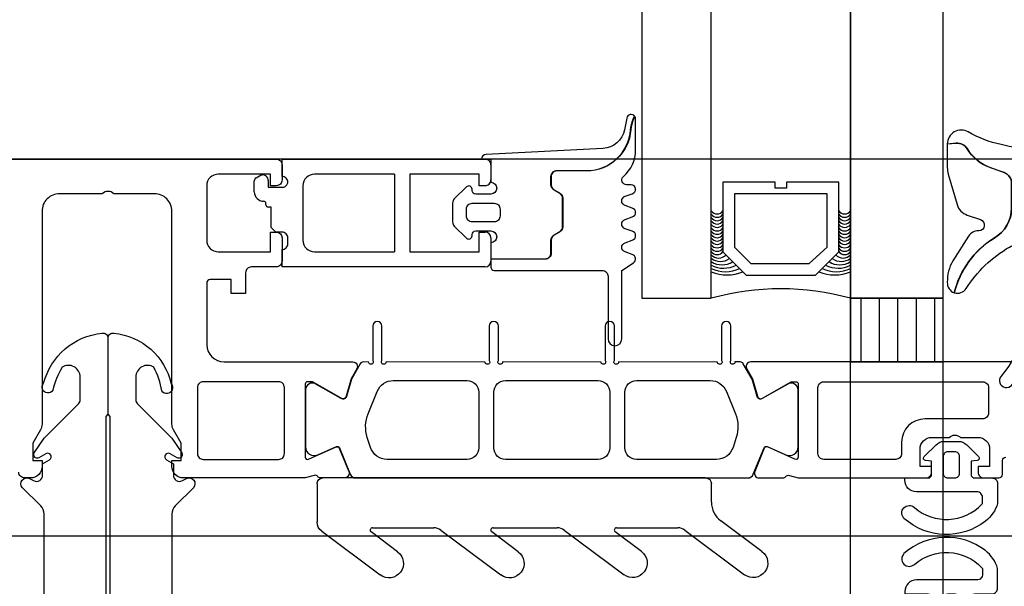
# Model space of a CAD drawing. Header units: millimetres. Extents: x 373037 to 682063, y 76092 to 274210.
# Tile 431 of 552: x 681510 to 681595, y 261203 to 261252. Entities that reach past the tile are written whole.
import ezdxf

# ---------------------------------------------------------------- set-up
doc = ezdxf.new("R2010")
doc.units = ezdxf.units.MM
doc.header["$LTSCALE"] = 100
doc.layers.get('0').update_dxf_attribs({"linetype": 'CONTINUOUS'})
doc.layers.add('PUDORYS', color=253, linetype='CONTINUOUS')
pattern_1 = [(270, (722801.9952, 250907.7333), (1.5875, -8e-16), [])]

# ---------------------------------------------------------------- blocks, each defined once
blk = doc.blocks.new('nesystémový nástavec 18')
for p, q in [((-18, 6.8), (-18, 8.8)), ((-17.5, 9.3), (-15.357, 9.3)), ((-15.356, 9.3), (0, 9.3)), ((0, 9.3), (0, 7.8)), ((-11, 8), (-17, 8)), ((-17, 8), (-17, 6.3)), ((-11, 1.3), (-11, 8)), ((-2.8, 8), (-9.7, 8)), ((-9.7, 1.3), (-9.7, 8)), ((-1.8, 2.3), (-1.8, 7)), ((-0.5, 7.3), (-0.5, 6.8)), ((-17, 6.3), (-17.5, 6.3)), ((0, 6.3), (0.547, 6.3)), ((0.547, 6.3), (0.947, 5.9)), ((0.947, 5.9), (0.947, 4.8)), ((0.947, 4.8), (0.947, 4.137)), ((0.947, 4.137), (1.197, 4.137)), ((1.397, 3.937), (1.397, 3.837)), ((1.597, 3.637), (1.596, 3.637)), ((2.396, 2.837), (2.396, 1.887)), ((-18, 0.5), (-18, 1.8)), ((-17.5, 2.3), (-17, 2.3)), ((-17, 2.3), (-17, 1.3)), ((-0.405, 2.231), (-0.5, 2.043)), ((-0.5, 2.043), (-0.5, 2)), ((1.196, 2.437), (0, 2.437)), ((1.196, 1.853), (1.196, 2.437)), ((-17, 1.3), (-11, 1.3)), ((-9.7, 1.3), (-2.8, 1.3)), ((0, 1.5), (0, 0)), ((1.798, 1.369), (1.696, 1.353)), ((2.246, 1.627), (1.798, 1.369)), ((-1.8, 0), (-17.5, 0)), ((0, 0), (-1.8, 0))]:
    blk.add_line(p, q)
for centre, radius, start, end in [((-17.5, 8.8), 0.5, 90, 180), ((-15.357, 9.8), 0.5, 270, 270.08399), ((-2.8, 7), 1, 0, 90), ((0, 7.3), 0.5, 89.99553, 180.00709), ((-17.5, 6.8), 0.5, 180.0012, 269.9988), ((0, 6.8), 0.5, 179.9949, 270.00597), ((0.747, 4.8), 0.2, 359.96561, 0.03439), ((1.197, 3.937), 0.2, 359.97072, 90.02491), ((1.597, 3.837), 0.2, 179.97371, 270.03503), ((1.596, 2.837), 0.8, 0.00648, 89.99188), ((-17.5, 1.8), 0.5, 89.99896, 180.00017), ((-2.8, 2.3), 1, 270, 0), ((0, 2), 0.5, 179.97164, 270.03273), ((0, 1.937), 0.5, 89.99745, 144.0007), ((1.696, 1.853), 0.5, 179.99915, 269.99998), ((2.096, 1.887), 0.3, 299.98153, 0.0183), ((-17.5, 0.5), 0.5, 180, 270.00001)]:
    blk.add_arc(centre, radius, start, end)
blk = doc.blocks.new('284336')
for points in [[(-0.7, -9.6), (-10, -9.6, 0.414511), (-10.51, -10.11), (-10.51, -15.51, -1), (-11.69, -15.51), (-11.69, -9.605), (-12.695, -8.948, -0.668884), (-12.6, -8.233), (-11.993, -8.006, 0.766384), (-11.993, -7.214), (-12.6, -6.987, -0.76831), (-12.6, -6.233), (-11.993, -6.006, 0.766384), (-11.993, -5.214), (-12.6, -4.987, -0.76831), (-12.6, -4.233), (-11.993, -4.006, 0.766384), (-11.993, -3.214), (-12.6, -2.987, -0.877523), (-12.5, -2.22), (-12.1, -2.22, 0.698129), (-11.835, -1.497, -0.220231), (-12.89, 0.782), (-12.89, 3.454, -0.157143), (-12.817, 3.682), (-12.688, 3.424, -0.067482), (-12.476, 2.53, 0.393136), (-8.659, -1.02), (-6.1, -1.02, -0.414214), (-5.61, -1.51), (-5.61, -2.221, -0.267949), (-5.855, -2.646), (-6.355, -2.934, 0.267949), (-6.61, -3.376), (-6.61, -5.844, 0.267949), (-6.355, -6.286), (-5.855, -6.574, -0.267949), (-5.61, -6.999), (-5.61, -8.11, 0.414215), (-5.1, -8.62), (-0.41, -8.62), (-0.41, -9.31, -0.414212), (-0.7, -9.6)], [(-0.41, 0), (-0.41, -2, 0.990243), (-0.4, -3.02), (0.9, -3.02, 0.414214), (1.21, -2.71), (1.21, -2.61, -0.668123), (1.705, -2.405), (2.746, -3.445, -0.199004), (2.89, -3.792), (2.89, -5.428, -0.199038), (2.746, -5.775), (1.705, -6.815, -0.668191), (1.21, -6.61), (1.21, -6.51, 0.414214), (0.9, -6.2), (-0.4, -6.2, 0.990269), (-0.41, -7.22), (-0.41, -8.6), (-5.1, -8.6, -0.414215), (-5.59, -8.11), (-5.59, -6.999, 0.267949), (-5.845, -6.557), (-6.345, -6.268, -0.267949), (-6.59, -5.844), (-6.59, -3.376, -0.267949), (-6.345, -2.952), (-5.845, -2.663, 0.267949), (-5.59, -2.221), (-5.59, -1.51, 0.414214), (-6.1, -1), (-8.659, -1, -0.393156), (-12.456, 2.532, 0.067572), (-12.669, 3.432), (-12.803, 3.7, -0.637545), (-12.117, 3.529), (-11.923, 2.531, 0.344315), (-10.055, 0.907), (0, 0.38, -0.406913), (0.39, 0), (-0.41, 0)], [(1.7, -4.31, 0.414235), (1.2, -3.81), (-0.7, -3.81, 0.414214), (-1.2, -4.31), (-1.2, -4.91, 0.414214), (-0.7, -5.41), (1.2, -5.41, 0.414235), (1.7, -4.91), (1.7, -4.31)]]:
    blk.add_lwpolyline(points, format="xyb", close=True)
blk = doc.blocks.new('284325')
for points in [[(0.836, -5.231, -0.560316), (0.937, -4.729), (1.943, -4.363, 0.3153), (2.14, -4.081), (2.14, -1.886, 0.451558), (1.802, -1.588), (0.905, -1.702, -0.399586), (0.568, -1.462), (0.297, -0.069, -0.415977), (0.528, 0.288, 0.024107), (6.149, 1.242, 0.076636), (8.992, 2.341, -0.577615), (10.79, 1.299), (10.015, 1.369, 0.283171), (9.078, 0.899, -0.168429), (7.068, -0.736), (5.898, -1.161, 0.315302), (5.24, -2.101), (5.24, -4.21, 0.269719), (6.757, -6.818, -0.194797), (10.185, -11.528, -0.342663), (9.166, -11.166, 0.119207), (5.433, -7.586, 0.578571), (3.63, -8.623), (3.629, -11.77, 0.176415), (6.159, -18.716, -1), (5.24, -19.487, -0.176415), (2.43, -11.771), (2.43, -8.891, 0.208286), (0.836, -5.231)], [(8.954, -6.65), (10.325, -8.78, -0.134555), (10.789, -10.631, -0.339795), (10.194, -11.525, 0.194788), (6.762, -6.809, -0.269736), (5.25, -4.21), (5.25, -2.101, -0.315302), (5.901, -1.171), (7.071, -0.745, 0.168429), (9.086, 0.894, -0.283167), (10.014, 1.359), (10.79, 1.289), (10.791, -0.743, -0.070852), (10.712, -1.302), (9.95, -3.927, -0.241839), (9.08, -4.826), (7.933, -5.215, 0.836024), (8.08, -6.191), (8.112, -6.191, -0.255349), (8.954, -6.65)]]:
    blk.add_lwpolyline(points, format="xyb", close=True)
blk = doc.blocks.new('244748_a')
blk.add_lwpolyline([(8.317, -1.695, 0.082248), (6.343, -0.896, -1.09695), (6.943, -0.101, -0.315353), (11.26, -5.152, -0.480529), (10.87, -5.64), (4.269, -5.64), (4.079, -5.45), (-16.527, -5.45), (-16.717, -5.64), (-20.426, -5.64, 0.574019), (-21.926, -4.784), (-22.99, -5.403, 0.524827), (-22.99, -5.897), (-21.926, -6.516, 0.574021), (-20.426, -5.66), (-16.717, -5.66), (-16.527, -5.85), (4.079, -5.85), (4.269, -5.66), (10.87, -5.66, -0.480529), (11.26, -6.148, -0.326229), (6.881, -11.091, -1.09695), (6.281, -10.297, 0.081457), (8.317, -9.605, 0.599203), (7.485, -8.05), (5.524, -8.05, 0.198965), (5.171, -8.197), (2.217, -11.15), (0.929, -12.01, -0.738038), (0.509, -11.62), (0.866, -11, 1), (0.346, -10.7), (0, -11.3), (-0.979, -11.3, 0.619205), (-1.45, -12.061), (-1.275, -12.426, -0.808139), (-2.038, -13.038), (-3.632, -11.444, 0.198906), (-4.339, -11.151), (-14.987, -11.15, -0.198936), (-16.755, -10.418), (-18.976, -8.197, 0.198942), (-19.33, -8.05), (-20.666, -8.05, 0.500217), (-21.094, -8.731, 0.122037), (-18.497, -10.274, -1.093735), (-19.1, -11.066, -0.240768), (-23.705, -6.07, -0.106226), (-23.705, -5.23, -0.256232), (-19.005, -0.132, -1.093735), (-18.402, -0.924, 0.116856), (-21.094, -2.569, 0.500217), (-20.666, -3.25), (-19.33, -3.25, 0.198942), (-18.976, -3.104), (-16.755, -0.882, -0.198936), (-14.987, -0.149), (-4.339, -0.149, 0.198907), (-3.632, 0.144), (-2.038, 1.738, -0.808139), (-1.275, 1.126), (-1.45, 0.761, 0.619205), (-0.979, 0), (0, 0), (0.346, -0.6, 1), (0.866, -0.3), (0.509, 0.32, -0.738038), (0.929, 0.71), (2.217, -0.15), (5.171, -3.104, 0.198965), (5.524, -3.25), (7.485, -3.25, 0.599203)], format="xyb", close=True)
blk = doc.blocks.new('288126')
for points in [[(-16.5, 0), (16.5, 0)], [(-17, -2.085), (-17, -0.5)], [(17, -0.5), (17, -3.798)], [(-21.362, -6.34), (-17.805, -3.688)], [(-14.709, -4.498), (-19.868, -8.344)], [(-8.828, -4.3), (-14.111, -4.3)], [(-10.962, -6.34), (-8.709, -4.66)], [(-4.309, -4.498), (-9.468, -8.344)], [(1.814, -4.3), (-3.711, -4.3)], [(-0.35, -6.363), (1.934, -4.66)], [(6.334, -4.498), (1.144, -8.368)], [(12.214, -4.3), (6.932, -4.3)], [(10.05, -6.363), (12.334, -4.66)], [(16.598, -4.6), (11.544, -8.368)]]:
    blk.add_lwpolyline(points)
for centre, radius, start, end in [((16.5, -0.5), 0.5, 0, 90), ((-16.5, -0.5), 0.5, 90, 180), ((16, -3.798), 1, 306.70591, 0), ((-20.615, -7.342), 1.25, 126.70591, 306.70591), ((-10.215, -7.342), 1.25, 126.70591, 306.70591), ((0.397, -7.366), 1.25, 126.70591, 306.70591), ((10.797, -7.366), 1.25, 126.70591, 306.70591)]:
    blk.add_arc(centre, radius, start, end)
at = {"extrusion": (0, 0, -1)}
for centre, radius, start, end in [((19, -2.085), 2, 180, 233.29409), ((14.111, -5.3), 1, 53.29409, 90), ((8.828, -4.5), 0.2, 90, 233.29409), ((3.711, -5.3), 1, 53.29409, 90), ((-1.814, -4.5), 0.2, 90, 233.29409), ((-6.932, -5.3), 1, 53.29409, 90), ((-12.214, -4.5), 0.2, 90, 233.29409)]:
    blk.add_arc(centre, radius, start, end, dxfattribs=at)
blk = doc.blocks.new('246426')
for points in [[(-1.84, 0.643), (-2.861, -0.378, 0.198926), (-3.154, -1.085), (-3.154, -2.312, 0.198926), (-2.861, -3.019), (-1.84, -4.04, 0.637051), (-1.5, -3.916), (-1.454, -3.398), (-0.301, -3.398, -0.41484), (-0.001, -3.699), (-0.004, -5.19, 0.414232), (0.496, -5.69), (2.145, -5.69, 0.071862), (2.201, -5.682, 0.157876), (3.727, -4.638, 0.360336), (3.48, 2.389, 0.964062), (2.537, 1.485, -0.403385), (2.251, -4.337, -0.190964), (2.114, -4.391), (1.696, -4.391, -0.414214), (1.196, -3.891), (1.196, 1.31, 0.414201), (0.196, 2.31), (-0.004, 2.31), (-0.004, 0.302, -0.414214), (-0.304, 0.002), (-1.454, 0.002), (-1.5, 0.519, 0.637051), (-1.84, 0.643)], [(-2.254, -1.398, -0.414214), (-1.854, -0.998), (-0.404, -0.998, -0.414214), (-0.004, -1.398), (-0.004, -1.998, -0.414214), (-0.404, -2.398), (-1.854, -2.398, -0.414214), (-2.254, -1.998), (-2.254, -1.398)]]:
    blk.add_lwpolyline(points, format="xyb", close=True)

msp = doc.modelspace()

# ---------------------------------------------------------------- hatches: boundary and pattern name
at = {"layer": 'PUDORYS', "true_color": 0x939598}
h = msp.add_hatch(dxfattribs=at)
h.set_pattern_fill('ANSI31', color=252, scale=0.5, angle=585)
h.set_pattern_definition(pattern_1)
h.paths.add_polyline_path([(681581.638, 261222.154), (681581.638, 261227.655), (681589.638, 261227.655), (681589.638, 261222.154)])
h = msp.add_hatch(dxfattribs=at)
h.set_pattern_fill('ANSI31', color=252, scale=0.5, angle=585)
h.set_pattern_definition(pattern_1)
h.paths.add_polyline_path([(681581.638, 261222.154), (681581.638, 261227.655), (681589.638, 261227.655), (681589.638, 261222.154)])

# ---------------------------------------------------------------- linework, layer by layer
at = {"layer": 'PUDORYS', "color": 252, "true_color": 0x939598}
for p, q in [((681563.638, 261636.654), (681563.638, 261227.655)), ((681563.638, 261636.654), (681563.638, 261227.655)), ((681569.638, 261227.655), (681569.638, 261636.654)), ((681569.638, 261227.655), (681569.638, 261636.654)), ((681581.638, 261636.654), (681581.638, 261227.655)), ((681581.638, 261636.654), (681581.638, 261227.655)), ((681589.638, 261227.655), (681589.638, 261636.654)), ((681589.638, 261227.655), (681589.638, 261636.654)), ((681563.638, 261227.655), (681569.638, 261227.655)), ((681563.638, 261227.655), (681569.638, 261227.655)), ((681581.638, 261227.655), (681589.638, 261227.655)), ((681581.638, 261227.655), (681589.638, 261227.655)), ((681312.514, 261207.154), (681638.206, 261207.154)), ((681312.514, 261207.154), (681638.206, 261207.154))]:
    msp.add_line(p, q, dxfattribs=at)
at = {"layer": 'PUDORYS', "color": 252, "ltscale": 15, "true_color": 0x939598}
for points in [[(655063.637, 249619.154), (681589.64, 249619.154), (681589.64, 273245.154), (655063.637, 273245.154)], [(681581.64, 273237.154), (655071.637, 273237.154), (655071.637, 249627.154), (681581.64, 249627.154)], [(681382.638, 261174.654), (681611.638, 261174.654), (681611.638, 261239.654), (681382.638, 261239.654)]]:
    msp.add_lwpolyline(points, close=True, dxfattribs=at)
at = {"layer": 'PUDORYS', "color": 252, "true_color": 0x939598}
for points in [[(681383.638, 261239.654), (681532.138, 261239.654, -0.414214), (681532.638, 261239.154), (681532.638, 261237.854, -0.41422), (681532.138, 261237.354), (681531.638, 261237.354), (681531.638, 261238.354), (681527.138, 261238.354, 0.414214), (681526.138, 261237.354), (681526.138, 261232.654, 0.414214), (681527.138, 261231.654), (681531.638, 261231.654), (681531.638, 261233.354), (681532.138, 261233.354, -0.414201), (681532.638, 261232.854), (681532.638, 261230.854, -0.414214), (681532.138, 261230.354), (681529.995, 261230.354, 0.414214), (681529.495, 261229.854), (681529.495, 261228.055), (681528.244, 261228.055), (681528.244, 261229.255), (681526.438, 261229.255, 0.414214), (681526.138, 261228.955), (681526.138, 261223.656, 0.414167), (681527.638, 261222.156), (681534.636, 261222.154), (681538.736, 261222.155, -0.57735), (681539.082, 261221.555), (681538.584, 261220.692), (681538.156, 261219.199, -0.488701), (681537.717, 261219.023), (681535.251, 261220.454), (681534.831, 261220.454, 0.432566), (681534.636, 261220.254), (681534.636, 261213.95, 0.548397), (681534.918, 261213.764), (681537.301, 261214.833, -0.425336), (681537.569, 261214.725), (681538.385, 261212.702, -0.531563), (681538.014, 261212.152), (681535.95, 261212.152, -0.231306), (681535.713, 261212.268, 0.306185), (681535.394, 261212.372), (681534.636, 261212.154), (681524.133, 261212.154, -0.414214), (681523.133, 261213.154), (681523.133, 261213.654), (681523.933, 261213.654), (681523.933, 261215.154), (681523.272, 261216.298, -0.13165), (681523.138, 261216.798), (681523.138, 261235.163, 0.414214), (681521.638, 261236.663), (681518.137, 261236.663, 0.399985), (681517.137, 261236.663), (681513.438, 261236.663, 0.414214), (681511.938, 261235.163), (681511.938, 261216.798, -0.13165), (681511.804, 261216.298), (681511.144, 261215.154), (681511.144, 261213.654), (681511.944, 261213.654), (681511.944, 261213.154, -0.414214), (681510.944, 261212.154), (681510.438, 261212.154, -0.414214), (681509.938, 261212.654)], [(681383.638, 261239.654), (681532.138, 261239.654, -0.414214), (681532.638, 261239.154), (681532.638, 261237.854, -0.41422), (681532.138, 261237.354), (681531.638, 261237.354), (681531.638, 261238.354), (681527.138, 261238.354, 0.414214), (681526.138, 261237.354), (681526.138, 261232.654, 0.414214), (681527.138, 261231.654), (681531.638, 261231.654), (681531.638, 261233.354), (681532.138, 261233.354, -0.414201), (681532.638, 261232.854), (681532.638, 261230.854, -0.414214), (681532.138, 261230.354), (681529.995, 261230.354, 0.414214), (681529.495, 261229.854), (681529.495, 261228.055), (681528.244, 261228.055), (681528.244, 261229.255), (681526.438, 261229.255, 0.414214), (681526.138, 261228.955), (681526.138, 261223.656, 0.414167), (681527.638, 261222.156), (681534.636, 261222.154), (681538.736, 261222.155, -0.57735), (681539.082, 261221.555), (681538.584, 261220.692), (681538.156, 261219.199, -0.488701), (681537.717, 261219.023), (681535.251, 261220.454), (681534.831, 261220.454, 0.432566), (681534.636, 261220.254), (681534.636, 261213.95, 0.548397), (681534.918, 261213.764), (681537.301, 261214.833, -0.425336), (681537.569, 261214.725), (681538.385, 261212.702, -0.531563), (681538.014, 261212.152), (681535.95, 261212.152, -0.231306), (681535.713, 261212.268, 0.306185), (681535.394, 261212.372), (681534.636, 261212.154), (681524.133, 261212.154, -0.414214), (681523.133, 261213.154), (681523.133, 261213.654), (681523.933, 261213.654), (681523.933, 261215.154), (681523.272, 261216.298, -0.13165), (681523.138, 261216.798), (681523.138, 261235.163, 0.414214), (681521.638, 261236.663), (681518.137, 261236.663, 0.399985), (681517.137, 261236.663), (681513.438, 261236.663, 0.414214), (681511.938, 261235.163), (681511.938, 261216.798, -0.13165), (681511.804, 261216.298), (681511.144, 261215.154), (681511.144, 261213.654), (681511.944, 261213.654), (681511.944, 261213.154, -0.414214), (681510.944, 261212.154), (681510.438, 261212.154, -0.414214), (681509.938, 261212.654)], [(681605.438, 261222.154), (681577.138, 261222.154), (681573.038, 261222.155, 0.57735), (681572.692, 261221.555), (681573.19, 261220.692), (681573.618, 261219.199, 0.488701), (681574.057, 261219.023), (681576.523, 261220.454), (681576.943, 261220.454, -0.432566), (681577.138, 261220.254), (681577.138, 261213.95, -0.548397), (681576.856, 261213.764), (681574.473, 261214.833, 0.425336), (681574.205, 261214.725), (681573.389, 261212.702, 0.531563), (681573.76, 261212.152), (681575.824, 261212.152, 0.231306), (681576.061, 261212.268, -0.306185), (681576.38, 261212.372), (681577.138, 261212.154), (681577.138, 261212.154), (681588.138, 261212.154, 0.414426), (681588.638, 261212.654), (681588.638, 261213.148), (681587.638, 261213.148), (681587.638, 261214.648, -0.414214), (681588.638, 261215.648), (681590.138, 261215.648, -0.399985), (681591.138, 261215.648), (681592.638, 261215.648, -0.414214), (681593.638, 261214.648), (681593.638, 261213.154), (681592.638, 261213.154), (681592.638, 261212.654, 0.414456), (681593.139, 261212.154), (681594.438, 261212.156, 0.413971), (681594.738, 261212.456), (681594.738, 261213.654, -0.414214), (681595.038, 261213.954)], [(681605.438, 261222.154), (681577.138, 261222.154), (681573.038, 261222.155, 0.57735), (681572.692, 261221.555), (681573.19, 261220.692), (681573.618, 261219.199, 0.488701), (681574.057, 261219.023), (681576.523, 261220.454), (681576.943, 261220.454, -0.432566), (681577.138, 261220.254), (681577.138, 261213.95, -0.548397), (681576.856, 261213.764), (681574.473, 261214.833, 0.425336), (681574.205, 261214.725), (681573.389, 261212.702, 0.531563), (681573.76, 261212.152), (681575.824, 261212.152, 0.231306), (681576.061, 261212.268, -0.306185), (681576.38, 261212.372), (681577.138, 261212.154), (681577.138, 261212.154), (681588.138, 261212.154, 0.414426), (681588.638, 261212.654), (681588.638, 261213.148), (681587.638, 261213.148), (681587.638, 261214.648, -0.414214), (681588.638, 261215.648), (681590.138, 261215.648, -0.399985), (681591.138, 261215.648), (681592.638, 261215.648, -0.414214), (681593.638, 261214.648), (681593.638, 261213.154), (681592.638, 261213.154), (681592.638, 261212.654, 0.414456), (681593.139, 261212.154), (681594.438, 261212.156, 0.413971), (681594.738, 261212.456), (681594.738, 261213.654, -0.414214), (681595.038, 261213.954)]]:
    msp.add_lwpolyline(points, format="xyb", dxfattribs=at)
for points in [[(681570.638, 261237.655), (681570.638, 261231.655), (681572.638, 261229.655), (681578.638, 261229.655), (681580.638, 261231.655), (681580.638, 261237.655), (681576.138, 261237.655), (681576.138, 261237.155), (681575.138, 261237.155), (681575.138, 261237.655)], [(681570.638, 261237.655), (681570.638, 261231.655), (681572.638, 261229.655), (681578.638, 261229.655), (681580.638, 261231.655), (681580.638, 261237.655), (681576.138, 261237.655), (681576.138, 261237.155), (681575.138, 261237.155), (681575.138, 261237.655)], [(681579.638, 261236.655), (681571.638, 261236.655), (681571.638, 261232.069), (681573.052, 261230.655), (681578.085, 261230.655), (681579.638, 261232.069)], [(681579.638, 261236.655), (681571.638, 261236.655), (681571.638, 261232.069), (681573.052, 261230.655), (681578.085, 261230.655), (681579.638, 261232.069)], [(681589.638, 261222.154), (681589.638, 261227.655), (681581.638, 261227.655), (681581.638, 261222.154)], [(681589.638, 261222.154), (681589.638, 261227.655), (681581.638, 261227.655), (681581.638, 261222.154)]]:
    msp.add_lwpolyline(points, close=True, dxfattribs=at)
for points in [[(681538.977, 261212.154), (681550.888, 261212.154), (681572.799, 261212.154, 0.305837), (681573.263, 261212.467), (681574.186, 261214.755, -0.425336), (681574.453, 261214.862), (681576.071, 261214.146, 0.543753), (681577.128, 261214.83), (681577.128, 261219.734, 0.578182), (681576.227, 261220.253), (681574.035, 261218.992, -0.488505), (681573.596, 261219.169), (681573.162, 261220.683), (681572.399, 261222.004, 0.282478), (681572.123, 261222.154), (681571.678, 261222.154, -1.447009), (681571.328, 261222.286), (681571.328, 261225.254, 1), (681570.528, 261225.254), (681570.528, 261222.286, -1.447009), (681570.177, 261222.153), (681561.638, 261222.154, -1.447009), (681561.288, 261222.286), (681561.288, 261225.254, 1), (681560.488, 261225.254), (681560.488, 261222.286, -1.447009), (681560.138, 261222.153), (681551.638, 261222.154, -1.447009), (681551.288, 261222.286), (681551.288, 261225.254, 1), (681550.488, 261225.254), (681550.488, 261222.286, -1.447009), (681550.138, 261222.153), (681541.598, 261222.154, -1.447009), (681541.248, 261222.286), (681541.248, 261225.254, 1), (681540.448, 261225.254), (681540.448, 261222.286, -1.447009), (681540.098, 261222.153), (681539.653, 261222.154, 0.282478), (681539.377, 261222.004), (681538.614, 261220.683), (681538.18, 261219.169, -0.488505), (681537.741, 261218.992), (681535.549, 261220.253, 0.578182), (681534.648, 261219.734), (681534.648, 261214.83, 0.543753), (681535.705, 261214.146), (681537.323, 261214.862, -0.425336), (681537.591, 261214.755), (681538.513, 261212.467, 0.305837), (681538.977, 261212.154)], [(681538.977, 261212.154), (681550.888, 261212.154), (681572.799, 261212.154, 0.305837), (681573.263, 261212.467), (681574.186, 261214.755, -0.425336), (681574.453, 261214.862), (681576.071, 261214.146, 0.543753), (681577.128, 261214.83), (681577.128, 261219.734, 0.578182), (681576.227, 261220.253), (681574.035, 261218.992, -0.488505), (681573.596, 261219.169), (681573.162, 261220.683), (681572.399, 261222.004, 0.282478), (681572.123, 261222.154), (681571.678, 261222.154, -1.447009), (681571.328, 261222.286), (681571.328, 261225.254, 1), (681570.528, 261225.254), (681570.528, 261222.286, -1.447009), (681570.177, 261222.153), (681561.638, 261222.154, -1.447009), (681561.288, 261222.286), (681561.288, 261225.254, 1), (681560.488, 261225.254), (681560.488, 261222.286, -1.447009), (681560.138, 261222.153), (681551.638, 261222.154, -1.447009), (681551.288, 261222.286), (681551.288, 261225.254, 1), (681550.488, 261225.254), (681550.488, 261222.286, -1.447009), (681550.138, 261222.153), (681541.598, 261222.154, -1.447009), (681541.248, 261222.286), (681541.248, 261225.254, 1), (681540.448, 261225.254), (681540.448, 261222.286, -1.447009), (681540.098, 261222.153), (681539.653, 261222.154, 0.282478), (681539.377, 261222.004), (681538.614, 261220.683), (681538.18, 261219.169, -0.488505), (681537.741, 261218.992), (681535.549, 261220.253, 0.578182), (681534.648, 261219.734), (681534.648, 261214.83, 0.543753), (681535.705, 261214.146), (681537.323, 261214.862, -0.425336), (681537.591, 261214.755), (681538.513, 261212.467, 0.305837), (681538.977, 261212.154)], [(681525.338, 261214.255, 0.414214), (681525.838, 261213.755), (681532.338, 261213.755, 0.414214), (681532.838, 261214.255), (681532.838, 261219.955, 0.414214), (681532.338, 261220.455), (681525.838, 261220.455, 0.414214), (681525.338, 261219.955), (681525.338, 261214.255)], [(681525.338, 261214.255, 0.414214), (681525.838, 261213.755), (681532.338, 261213.755, 0.414214), (681532.838, 261214.255), (681532.838, 261219.955, 0.414214), (681532.338, 261220.455), (681525.838, 261220.455, 0.414214), (681525.338, 261219.955), (681525.338, 261214.255)], [(681548.588, 261213.753), (681541.688, 261213.753, -0.324916), (681540.261, 261214.79), (681539.985, 261215.64, -0.176429), (681540.057, 261217.692), (681540.836, 261219.616, -0.305619), (681542.226, 261220.554), (681548.588, 261220.554, -0.414218), (681549.588, 261219.554), (681549.588, 261214.753, -0.414218), (681548.588, 261213.753)], [(681548.588, 261213.753), (681541.688, 261213.753, -0.324916), (681540.261, 261214.79), (681539.985, 261215.64, -0.176429), (681540.057, 261217.692), (681540.836, 261219.616, -0.305619), (681542.226, 261220.554), (681548.588, 261220.554, -0.414218), (681549.588, 261219.554), (681549.588, 261214.753, -0.414218), (681548.588, 261213.753)], [(681559.888, 261213.753), (681551.888, 261213.753, -0.414214), (681550.888, 261214.753), (681550.888, 261219.554, -0.414214), (681551.888, 261220.554), (681559.888, 261220.554, -0.414214), (681560.888, 261219.554), (681560.888, 261214.753, -0.414214), (681559.888, 261213.753)], [(681559.888, 261213.753), (681551.888, 261213.753, -0.414214), (681550.888, 261214.753), (681550.888, 261219.554, -0.414214), (681551.888, 261220.554), (681559.888, 261220.554, -0.414214), (681560.888, 261219.554), (681560.888, 261214.753, -0.414214), (681559.888, 261213.753)], [(681570.089, 261213.753), (681563.188, 261213.753, -0.414218), (681562.188, 261214.753), (681562.188, 261219.554, -0.414218), (681563.188, 261220.554), (681569.55, 261220.554, -0.305619), (681570.941, 261219.616), (681571.719, 261217.692, -0.176429), (681571.791, 261215.64), (681571.515, 261214.79, -0.324916), (681570.089, 261213.753)], [(681570.089, 261213.753), (681563.188, 261213.753, -0.414218), (681562.188, 261214.753), (681562.188, 261219.554, -0.414218), (681563.188, 261220.554), (681569.55, 261220.554, -0.305619), (681570.941, 261219.616), (681571.719, 261217.692, -0.176429), (681571.791, 261215.64), (681571.515, 261214.79, -0.324916), (681570.089, 261213.753)], [(681579.338, 261220.454), (681593.038, 261220.454, -0.414214), (681593.538, 261219.954), (681593.538, 261217.748, -0.414214), (681593.038, 261217.248), (681588.068, 261217.248, 0.411139), (681586.038, 261215.248), (681586.038, 261214.254, -0.414214), (681585.538, 261213.754), (681579.338, 261213.754, -0.414214), (681578.838, 261214.254), (681578.838, 261219.954, -0.414214), (681579.338, 261220.454)], [(681579.338, 261220.454), (681593.038, 261220.454, -0.414214), (681593.538, 261219.954), (681593.538, 261217.748, -0.414214), (681593.038, 261217.248), (681588.068, 261217.248, 0.411139), (681586.038, 261215.248), (681586.038, 261214.254, -0.414214), (681585.538, 261213.754), (681579.338, 261213.754, -0.414214), (681578.838, 261214.254), (681578.838, 261219.954, -0.414214), (681579.338, 261220.454)]]:
    msp.add_lwpolyline(points, format="xyb", close=True, dxfattribs=at)
for centre, radius, start, end in [((681570.138, 261235.517), 0.596, 213.03656, 326.96344), ((681570.138, 261235.517), 0.596, 213.03656, 326.96344), ((681570.138, 261235.225), 0.596, 213.03656, 326.96344), ((681570.138, 261235.225), 0.596, 213.03656, 326.96344), ((681581.138, 261235.517), 0.596, 213.03656, 326.96344), ((681581.138, 261235.517), 0.596, 213.03656, 326.96344), ((681581.138, 261235.225), 0.596, 213.03656, 326.96344), ((681581.138, 261235.225), 0.596, 213.03656, 326.96344), ((681570.138, 261234.932), 0.596, 213.03656, 326.96344), ((681570.138, 261234.932), 0.596, 213.03656, 326.96344), ((681570.138, 261234.64), 0.596, 213.03656, 326.96344), ((681570.138, 261234.64), 0.596, 213.03656, 326.96344), ((681570.138, 261234.347), 0.596, 213.03656, 326.96344), ((681570.138, 261234.347), 0.596, 213.03656, 326.96344), ((681581.138, 261234.932), 0.596, 213.03656, 326.96344), ((681581.138, 261234.932), 0.596, 213.03656, 326.96344), ((681581.138, 261234.64), 0.596, 213.03656, 326.96344), ((681581.138, 261234.64), 0.596, 213.03656, 326.96344), ((681581.138, 261234.347), 0.596, 213.03656, 326.96344), ((681581.138, 261234.347), 0.596, 213.03656, 326.96344), ((681570.138, 261234.055), 0.596, 213.03656, 326.96344), ((681570.138, 261234.055), 0.596, 213.03656, 326.96344), ((681570.138, 261233.762), 0.596, 213.03656, 326.96344), ((681570.138, 261233.762), 0.596, 213.03656, 326.96344), ((681570.138, 261233.47), 0.596, 213.03656, 326.96344), ((681570.138, 261233.47), 0.596, 213.03656, 326.96344), ((681581.138, 261234.055), 0.596, 213.03656, 326.96344), ((681581.138, 261234.055), 0.596, 213.03656, 326.96344), ((681581.138, 261233.762), 0.596, 213.03656, 326.96344), ((681581.138, 261233.762), 0.596, 213.03656, 326.96344), ((681581.138, 261233.47), 0.596, 213.03656, 326.96344), ((681581.138, 261233.47), 0.596, 213.03656, 326.96344), ((681570.138, 261233.177), 0.596, 213.03656, 326.96344), ((681570.138, 261233.177), 0.596, 213.03656, 326.96344), ((681570.138, 261232.885), 0.596, 213.03656, 326.96344), ((681570.138, 261232.885), 0.596, 213.03656, 326.96344), ((681570.138, 261232.592), 0.596, 213.03656, 326.96344), ((681570.138, 261232.592), 0.596, 213.03656, 326.96344), ((681581.138, 261233.177), 0.596, 213.03656, 326.96344), ((681581.138, 261233.177), 0.596, 213.03656, 326.96344), ((681581.138, 261232.885), 0.596, 213.03656, 326.96344), ((681581.138, 261232.885), 0.596, 213.03656, 326.96344), ((681581.138, 261232.592), 0.596, 213.03656, 326.96344), ((681581.138, 261232.592), 0.596, 213.03656, 326.96344), ((681570.138, 261232.3), 0.596, 213.03656, 326.96344), ((681570.138, 261232.3), 0.596, 213.03656, 326.96344), ((681570.138, 261232.007), 0.596, 213.03656, 326.96344), ((681570.138, 261232.007), 0.596, 213.03656, 326.96344), ((681570.276, 261231.995), 0.879, 223.50356, 316.00509), ((681570.276, 261231.995), 0.879, 223.50356, 316.00509), ((681581, 261231.995), 0.879, 223.99491, 316.49644), ((681581, 261231.995), 0.879, 223.99491, 316.49644), ((681581.138, 261232.3), 0.596, 213.03656, 326.96344), ((681581.138, 261232.3), 0.596, 213.03656, 326.96344), ((681581.138, 261232.007), 0.596, 213.03656, 326.96344), ((681581.138, 261232.007), 0.596, 213.03656, 326.96344), ((681570.424, 261232.085), 1.263, 231.50044, 308.03437), ((681570.424, 261232.085), 1.263, 231.50044, 308.03437), ((681570.563, 261232.246), 1.712, 237.31435, 302.70505), ((681570.563, 261232.246), 1.712, 237.31435, 302.70505), ((681570.708, 261232.49), 2.248, 241.59719, 298.47266), ((681570.708, 261232.49), 2.248, 241.59719, 298.47266), ((681580.569, 261232.49), 2.248, 241.52734, 298.40281), ((681580.569, 261232.49), 2.248, 241.52734, 298.40281), ((681580.714, 261232.246), 1.712, 237.29495, 302.68565), ((681580.714, 261232.246), 1.712, 237.29495, 302.68565), ((681580.852, 261232.085), 1.263, 231.96563, 308.49956), ((681580.852, 261232.085), 1.263, 231.96563, 308.49956), ((681570.876, 261232.839), 2.897, 244.70485, 294.69333), ((681570.876, 261232.839), 2.897, 244.70485, 294.69333), ((681570.99, 261233.205), 3.546, 247.59095, 292.70618), ((681570.99, 261233.205), 3.546, 247.59095, 292.70618), ((681580.287, 261233.205), 3.546, 247.29382, 292.40905), ((681580.287, 261233.205), 3.546, 247.29382, 292.40905), ((681580.401, 261232.839), 2.897, 245.30667, 295.29515), ((681580.401, 261232.839), 2.897, 245.30667, 295.29515), ((681575.638, 261205.763), 22.699, 74.67278, 105.32722), ((681575.638, 261205.763), 22.699, 74.67278, 105.32722)]:
    msp.add_arc(centre, radius, start, end, dxfattribs=at)

# ---------------------------------------------------------------- block references
at = {"layer": 'PUDORYS', "color": 252, "true_color": 0x939598, "xscale": -1}
for name, p in [('284336', (681550.228, 261239.654)), ('284336', (681550.228, 261239.654)), ('284325', (681600.778, 261239.654)), ('284325', (681600.778, 261239.654)), ('288126', (681552.648, 261212.154)), ('288126', (681552.648, 261212.154))]:
    msp.add_blockref(name, p, dxfattribs=at)
at = {"layer": 'PUDORYS', "color": 252, "true_color": 0x939598}
for name, p, rotation in [('nesystémový nástavec 18', (681532.638, 261239.654), 180), ('nesystémový nástavec 18', (681532.638, 261239.654), 180), ('244748_a', (681511.977, 261213.377), 90), ('244748_a', (681511.977, 261213.377), 90), ('246426', (681588.638, 261202.159), 90), ('246426', (681588.638, 261202.159), 90)]:
    msp.add_blockref(name, p, dxfattribs=dict(at, rotation=rotation))
at = {"layer": 'PUDORYS', "color": 252, "true_color": 0x939598, "xscale": -1, "rotation": 90}
msp.add_blockref('246426', (681588.638, 261212.15), dxfattribs=at)
msp.add_blockref('246426', (681588.638, 261212.15), dxfattribs=at)

doc.saveas('drawing.dxf')
